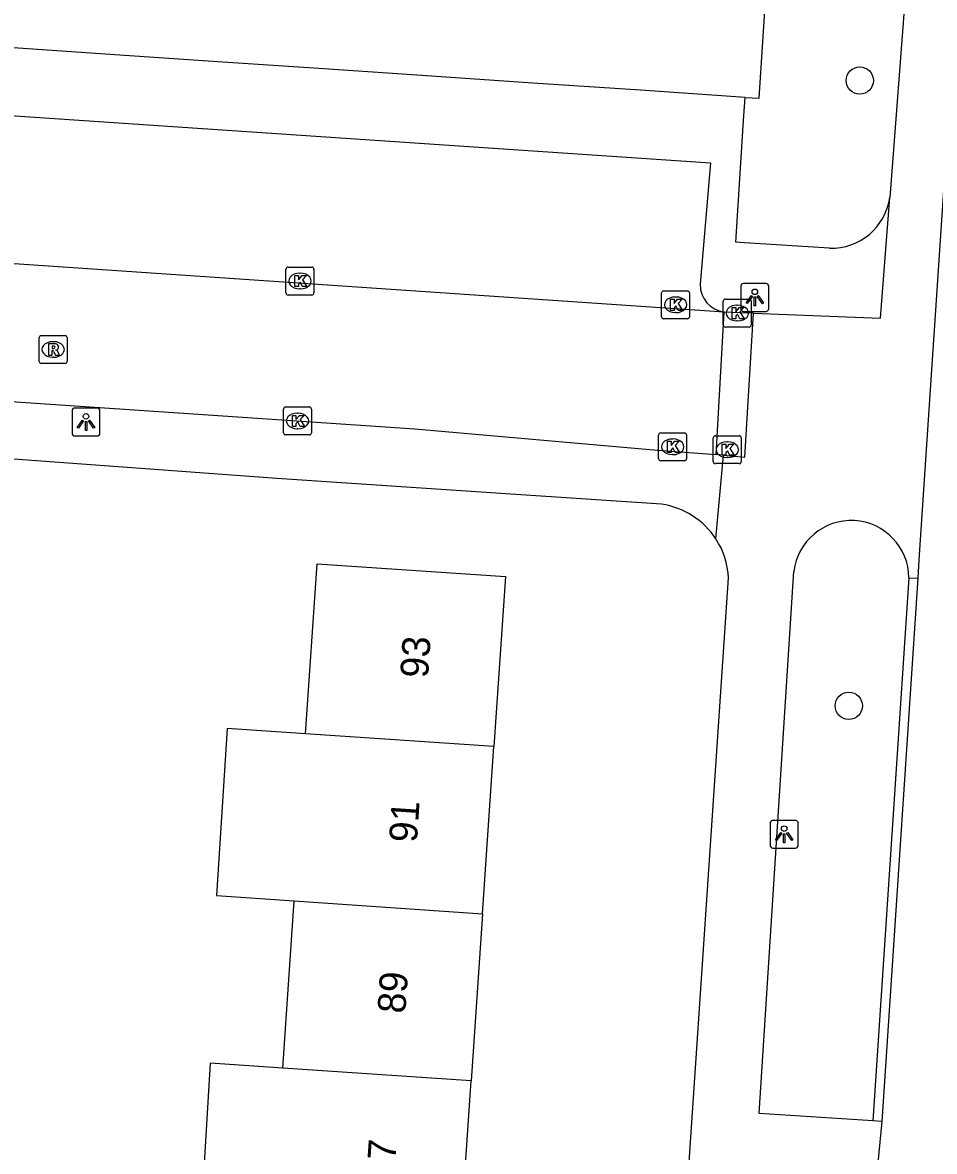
# Model space of a CAD drawing. Extents: x 161848 to 162726, y 385382 to 386521.
# Drawn here: x 162004.88 to 162037.53, y 386075.17 to 386115.63 of the extents above; entities that cross this region are included whole.
import ezdxf

# ---------------------------------------------------------------- set-up
doc = ezdxf.new("R2010")
doc.units = 0
for name, color, linetype in [('IMGEO_Boom', 7, 'Continuous'), ('IMGEO_Fietspad_gesloten', 7, 'Continuous'), ('IMGEO_Kolk', 7, 'Continuous'), ('IMGEO_Lichtpunt', 7, 'Continuous'), ('IMGEO_Pand', 7, 'Continuous'), ('IMGEO_Pand_nummerreeks', 7, 'Continuous'), ('IMGEO_Rijbaan_lokaal_open', 7, 'Continuous'), ('IMGEO_Rioolput', 7, 'Continuous'), ('IMGEO_Verkeerseiland_open', 7, 'Continuous'), ('IMGEO_Voetpad_open', 7, 'Continuous')]:
    doc.layers.add(name, color=color, linetype=linetype)

msp = doc.modelspace()

# ---------------------------------------------------------------- linework, layer by layer
at = {"layer": 'IMGEO_Boom'}
for centre in [(162034.857, 386113.55), (162034.464, 386091.142)]:
    msp.add_circle(centre, 0.489, dxfattribs=at)
at = {"layer": 'IMGEO_Fietspad_gesloten'}
for points in [[(162039.139, 386128.803), (162036.98, 386096.379), (162036.936, 386095.719)], [(162036.936, 386095.719), (162035.651, 386076.246)], [(162035.651, 386076.246), (162035.507, 386074.767)]]:
    msp.add_lwpolyline(points, dxfattribs=at)
at = {"layer": 'IMGEO_Kolk'}
for p, q in [((162014.31, 386105.94), (162014.31, 386106.792)), ((162014.385, 386106.866), (162015.237, 386106.866)), ((162014.798, 386106.646), (162014.823, 386106.646)), ((162015.311, 386106.792), (162015.311, 386105.94)), ((162015.237, 386105.866), (162014.385, 386105.866)), ((162014.821, 386106.086), (162014.796, 386106.086)), ((162027.762, 386105.089), (162027.762, 386105.941)), ((162027.837, 386106.015), (162028.689, 386106.015)), ((162028.25, 386105.795), (162028.275, 386105.795)), ((162028.763, 386105.941), (162028.763, 386105.089)), ((162029.972, 386104.792), (162029.972, 386105.644)), ((162030.047, 386105.718), (162030.899, 386105.718)), ((162030.46, 386105.498), (162030.485, 386105.498)), ((162030.973, 386105.644), (162030.973, 386104.792)), ((162028.689, 386105.015), (162027.837, 386105.015)), ((162028.273, 386105.235), (162028.248, 386105.235)), ((162030.483, 386104.938), (162030.458, 386104.938)), ((162030.899, 386104.718), (162030.047, 386104.718)), ((162014.222, 386100.927), (162014.222, 386101.779)), ((162014.297, 386101.853), (162015.149, 386101.853)), ((162015.223, 386101.779), (162015.223, 386100.927)), ((162014.71, 386101.633), (162014.735, 386101.633)), ((162014.733, 386101.073), (162014.708, 386101.073)), ((162027.731, 386100.926), (162028.583, 386100.926)), ((162015.149, 386100.853), (162014.297, 386100.853)), ((162027.656, 386100), (162027.656, 386100.852)), ((162028.144, 386100.706), (162028.169, 386100.706)), ((162028.657, 386100.852), (162028.657, 386100)), ((162029.614, 386099.896), (162029.614, 386100.748)), ((162029.689, 386100.822), (162030.541, 386100.822)), ((162030.102, 386100.602), (162030.127, 386100.602)), ((162030.615, 386100.748), (162030.615, 386099.896)), ((162028.167, 386100.146), (162028.142, 386100.146)), ((162028.583, 386099.926), (162027.731, 386099.926)), ((162030.541, 386099.822), (162029.689, 386099.822)), ((162030.125, 386100.042), (162030.1, 386100.042))]:
    msp.add_line(p, q, dxfattribs=at)
for points in [[(162014.31, 386105.94), (162014.31, 386106.792)], [(162014.385, 386106.866), (162015.237, 386106.866)], [(162014.631, 386106.566), (162014.754, 386106.566), (162014.754, 386106.415), (162014.884, 386106.566), (162015.048, 386106.566), (162014.902, 386106.415), (162015.055, 386106.166), (162014.903, 386106.166), (162014.818, 386106.33), (162014.754, 386106.263), (162014.754, 386106.166), (162014.631, 386106.166), (162014.631, 386106.566)], [(162015.311, 386106.792), (162015.311, 386105.94)], [(162015.237, 386105.866), (162014.385, 386105.866)], [(162027.762, 386105.089), (162027.762, 386105.941)], [(162027.837, 386106.015), (162028.689, 386106.015)], [(162028.763, 386105.941), (162028.763, 386105.089)], [(162028.083, 386105.715), (162028.206, 386105.715), (162028.206, 386105.564), (162028.336, 386105.715), (162028.5, 386105.715), (162028.354, 386105.564), (162028.507, 386105.315), (162028.355, 386105.315), (162028.27, 386105.479), (162028.206, 386105.412), (162028.206, 386105.315), (162028.083, 386105.315), (162028.083, 386105.715)], [(162029.972, 386104.792), (162029.972, 386105.644)], [(162030.047, 386105.718), (162030.899, 386105.718)], [(162030.293, 386105.418), (162030.416, 386105.418), (162030.416, 386105.267), (162030.546, 386105.418), (162030.71, 386105.418), (162030.564, 386105.267), (162030.717, 386105.018), (162030.565, 386105.018), (162030.48, 386105.182), (162030.416, 386105.115), (162030.416, 386105.018), (162030.293, 386105.018), (162030.293, 386105.418)], [(162030.973, 386105.644), (162030.973, 386104.792)], [(162028.689, 386105.015), (162027.837, 386105.015)], [(162030.899, 386104.718), (162030.047, 386104.718)], [(162014.222, 386100.927), (162014.222, 386101.779)], [(162014.297, 386101.853), (162015.149, 386101.853)], [(162015.223, 386101.779), (162015.223, 386100.927)], [(162014.543, 386101.553), (162014.666, 386101.553), (162014.666, 386101.402), (162014.796, 386101.553), (162014.96, 386101.553), (162014.814, 386101.402), (162014.967, 386101.153), (162014.815, 386101.153), (162014.73, 386101.317), (162014.666, 386101.25), (162014.666, 386101.153), (162014.543, 386101.153), (162014.543, 386101.553)], [(162027.731, 386100.926), (162028.583, 386100.926)], [(162015.149, 386100.853), (162014.297, 386100.853)], [(162027.656, 386100), (162027.656, 386100.852)], [(162027.977, 386100.626), (162028.1, 386100.626), (162028.1, 386100.475), (162028.23, 386100.626), (162028.394, 386100.626), (162028.248, 386100.475), (162028.401, 386100.226), (162028.249, 386100.226), (162028.164, 386100.39), (162028.1, 386100.323), (162028.1, 386100.226), (162027.977, 386100.226), (162027.977, 386100.626)], [(162028.657, 386100.852), (162028.657, 386100)], [(162029.614, 386099.896), (162029.614, 386100.748)], [(162029.689, 386100.822), (162030.541, 386100.822)], [(162029.935, 386100.522), (162030.058, 386100.522), (162030.058, 386100.371), (162030.188, 386100.522), (162030.352, 386100.522), (162030.206, 386100.371), (162030.359, 386100.122), (162030.207, 386100.122), (162030.122, 386100.286), (162030.058, 386100.219), (162030.058, 386100.122), (162029.935, 386100.122), (162029.935, 386100.522)], [(162030.615, 386100.748), (162030.615, 386099.896)], [(162028.583, 386099.926), (162027.731, 386099.926)], [(162030.541, 386099.822), (162029.689, 386099.822)]]:
    msp.add_lwpolyline(points, dxfattribs=at)
for centre, start, end in [((162014.387, 386106.79), 91.552, 178.448), ((162014.387, 386106.79), 91.552, 178.448), ((162015.235, 386106.79), 1.552, 88.448), ((162015.235, 386106.79), 1.552, 88.448), ((162014.387, 386105.942), 181.552, 268.448), ((162014.387, 386105.942), 181.552, 268.448), ((162015.235, 386105.942), 271.552, 358.448), ((162015.235, 386105.942), 271.552, 358.448), ((162027.839, 386105.939), 91.552, 178.448), ((162027.839, 386105.939), 91.552, 178.448), ((162028.687, 386105.939), 1.552, 88.448), ((162028.687, 386105.939), 1.552, 88.448), ((162030.049, 386105.642), 91.552, 178.448), ((162030.049, 386105.642), 91.552, 178.448), ((162030.897, 386105.642), 1.552, 88.448), ((162030.897, 386105.642), 1.552, 88.448), ((162027.839, 386105.091), 181.552, 268.448), ((162027.839, 386105.091), 181.552, 268.448), ((162028.687, 386105.091), 271.552, 358.448), ((162028.687, 386105.091), 271.552, 358.448), ((162030.049, 386104.794), 181.552, 268.448), ((162030.049, 386104.794), 181.552, 268.448), ((162030.897, 386104.794), 271.552, 358.448), ((162030.897, 386104.794), 271.552, 358.448), ((162014.299, 386101.777), 91.552, 178.448), ((162014.299, 386101.777), 91.552, 178.448), ((162015.147, 386101.777), 1.552, 88.448), ((162015.147, 386101.777), 1.552, 88.448), ((162014.299, 386100.929), 181.552, 268.448), ((162014.299, 386100.929), 181.552, 268.448), ((162015.147, 386100.929), 271.552, 358.448), ((162015.147, 386100.929), 271.552, 358.448), ((162027.733, 386100.85), 91.552, 178.448), ((162027.733, 386100.85), 91.552, 178.448), ((162028.581, 386100.85), 1.552, 88.448), ((162028.581, 386100.85), 1.552, 88.448), ((162029.691, 386100.746), 91.552, 178.448), ((162029.691, 386100.746), 91.552, 178.448), ((162030.539, 386100.746), 1.552, 88.448), ((162030.539, 386100.746), 1.552, 88.448), ((162027.733, 386100.002), 181.552, 268.448), ((162027.733, 386100.002), 181.552, 268.448), ((162028.581, 386100.002), 271.552, 358.448), ((162028.581, 386100.002), 271.552, 358.448), ((162029.691, 386099.898), 181.552, 268.448), ((162029.691, 386099.898), 181.552, 268.448), ((162030.539, 386099.898), 271.552, 358.448), ((162030.539, 386099.898), 271.552, 358.448)]:
    msp.add_arc(centre, 0.0765, start, end, dxfattribs=at)
for centre, major_axis, ratio, start_param, end_param in [((162014.797, 386106.366), (-0.387, 0.002), 0.722429, 4.712389, 7.853982), ((162014.822, 386106.366), (-0.39, 0.002), 0.717154, 1.570796, 4.712389), ((162028.249, 386105.515), (-0.387, 0.002), 0.722429, 4.712389, 7.853982), ((162028.274, 386105.515), (-0.39, 0.002), 0.717154, 1.570796, 4.712389), ((162030.459, 386105.218), (-0.387, 0.002), 0.722429, 4.712389, 7.853982), ((162030.484, 386105.218), (-0.39, 0.002), 0.717154, 1.570796, 4.712389), ((162014.709, 386101.353), (-0.387, 0.002), 0.722429, 4.712389, 7.853982), ((162014.734, 386101.353), (-0.39, 0.002), 0.717154, 1.570796, 4.712389), ((162028.143, 386100.426), (-0.387, 0.002), 0.722429, 4.712389, 7.853982), ((162028.168, 386100.426), (-0.39, 0.002), 0.717154, 1.570796, 4.712389), ((162030.101, 386100.322), (-0.387, 0.002), 0.722429, 4.712389, 7.853982), ((162030.126, 386100.322), (-0.39, 0.002), 0.717154, 1.570796, 4.712389)]:
    msp.add_ellipse(centre, major_axis=major_axis, ratio=ratio, start_param=start_param, end_param=end_param, dxfattribs=at)
at = {"layer": 'IMGEO_Lichtpunt'}
for p, q in [((162030.602, 386106.182), (162030.602, 386105.375)), ((162030.602, 386106.182), (162030.602, 386105.375)), ((162031.504, 386106.277), (162030.696, 386106.277)), ((162031.504, 386106.277), (162030.696, 386106.277)), ((162031.598, 386105.375), (162031.598, 386106.182)), ((162031.598, 386105.375), (162031.598, 386106.182)), ((162030.696, 386105.281), (162031.504, 386105.281)), ((162030.696, 386105.281), (162031.504, 386105.281)), ((162006.649, 386101.719), (162006.649, 386100.912)), ((162006.649, 386101.719), (162006.649, 386100.912)), ((162007.551, 386101.814), (162006.743, 386101.814)), ((162007.551, 386101.814), (162006.743, 386101.814)), ((162007.645, 386100.912), (162007.645, 386101.719)), ((162007.645, 386100.912), (162007.645, 386101.719)), ((162006.743, 386100.818), (162007.551, 386100.818)), ((162006.743, 386100.818), (162007.551, 386100.818)), ((162031.653, 386086.944), (162031.653, 386086.137)), ((162031.653, 386086.944), (162031.653, 386086.137)), ((162032.555, 386087.039), (162031.747, 386087.039)), ((162032.555, 386087.039), (162031.747, 386087.039)), ((162032.649, 386086.137), (162032.649, 386086.944)), ((162032.649, 386086.137), (162032.649, 386086.944)), ((162031.747, 386086.043), (162032.555, 386086.043)), ((162031.747, 386086.043), (162032.555, 386086.043))]:
    msp.add_line(p, q, dxfattribs=at)
for points in [[(162030.976, 386105.846), (162031.015, 386105.818), (162030.827, 386105.556), (162030.789, 386105.583), (162030.976, 386105.846)], [(162031.078, 386105.798), (162031.125, 386105.798), (162031.125, 386105.476), (162031.078, 386105.476), (162031.078, 386105.798)], [(162031.188, 386105.818), (162031.226, 386105.845), (162031.413, 386105.583), (162031.374, 386105.555), (162031.188, 386105.818)], [(162007.023, 386101.383), (162007.062, 386101.355), (162006.874, 386101.093), (162006.836, 386101.12), (162007.023, 386101.383)], [(162007.125, 386101.335), (162007.172, 386101.335), (162007.172, 386101.013), (162007.125, 386101.013), (162007.125, 386101.335)], [(162007.235, 386101.355), (162007.273, 386101.382), (162007.46, 386101.12), (162007.421, 386101.092), (162007.235, 386101.355)], [(162032.027, 386086.608), (162032.066, 386086.58), (162031.878, 386086.318), (162031.84, 386086.345), (162032.027, 386086.608)], [(162032.129, 386086.56), (162032.176, 386086.56), (162032.176, 386086.238), (162032.129, 386086.238), (162032.129, 386086.56)], [(162032.239, 386086.58), (162032.277, 386086.607), (162032.464, 386086.345), (162032.425, 386086.317), (162032.239, 386086.58)]]:
    msp.add_lwpolyline(points, dxfattribs=at)
for centre in [(162031.101, 386105.98), (162007.148, 386101.517), (162032.152, 386086.742)]:
    msp.add_circle(centre, 0.0994, dxfattribs=at)
for centre, start, end in [((162030.696, 386106.182), 90, 180), ((162030.696, 386106.182), 90, 180), ((162031.504, 386106.182), 0, 90), ((162031.504, 386106.182), 0, 90), ((162030.696, 386105.375), 180, 270), ((162030.696, 386105.375), 180, 270), ((162031.504, 386105.375), 270, 0), ((162031.504, 386105.375), 270, 360), ((162006.743, 386101.719), 90, 180), ((162006.743, 386101.719), 90, 180), ((162007.551, 386101.719), 0, 90), ((162007.551, 386101.719), 0, 90), ((162006.743, 386100.912), 180, 270), ((162006.743, 386100.912), 180, 270), ((162007.551, 386100.912), 270, 0), ((162007.551, 386100.912), 270, 360), ((162031.747, 386086.944), 90, 180), ((162031.747, 386086.944), 90, 180), ((162032.555, 386086.944), 0, 90), ((162032.555, 386086.944), 0, 90), ((162031.747, 386086.137), 180, 270), ((162031.747, 386086.137), 180, 270), ((162032.555, 386086.137), 270, 0), ((162032.555, 386086.137), 270, 360)]:
    msp.add_arc(centre, 0.0946, start, end, dxfattribs=at)
at = {"layer": 'IMGEO_Pand'}
for points in [[(162030.755, 386112.949), (162031.256, 386112.916), (162031.994, 386124.319)], [(162030.755, 386112.949), (162030.585, 386112.961), (162027.008, 386113.203), (162023.147, 386113.464), (162019.52, 386113.709), (162015.667, 386113.969), (162012.046, 386114.213), (162008.175, 386114.475), (162004.553, 386114.719), (162000, 386115.026), (161997.583, 386115.189), (161993.961, 386115.433), (161990.099, 386115.693), (161986.487, 386115.937), (161982.617, 386116.198), (161978.995, 386116.442), (161978.353, 386116.485)], [(162015.012, 386090.143), (162015.424, 386096.235), (162022.168, 386095.78), (162021.756, 386089.685)], [(162015.012, 386090.143), (162012.205, 386090.334), (162011.825, 386084.349), (162014.607, 386084.151)], [(162021.756, 386089.685), (162015.012, 386090.143)], [(162021.351, 386083.693), (162021.756, 386089.685)], [(162014.202, 386078.16), (162014.607, 386084.151)], [(162014.607, 386084.151), (162021.351, 386083.693)], [(162021.351, 386083.693), (162020.945, 386077.702)], [(162014.202, 386078.16), (162011.599, 386078.337), (162011.235, 386072.347), (162013.796, 386072.169)], [(162020.945, 386077.702), (162014.202, 386078.16)], [(162020.54, 386071.711), (162020.945, 386077.702)]]:
    msp.add_lwpolyline(points, dxfattribs=at)
at = {"layer": 'IMGEO_Rijbaan_lokaal_open'}
for points in [[(162030.007, 386105.256), (162000, 386107.296), (161976.969, 386108.883)], [(162029.718, 386100.147), (162030.007, 386105.256)], [(162004.283, 386102.057), (162018.924, 386101.071), (162027.612, 386100.311), (162029.718, 386100.147)]]:
    msp.add_lwpolyline(points, dxfattribs=at)
at = {"layer": 'IMGEO_Rioolput'}
for p, q in [((162005.47, 386103.488), (162005.47, 386104.34)), ((162005.545, 386104.414), (162006.397, 386104.414)), ((162005.958, 386104.194), (162005.983, 386104.194)), ((162006.471, 386104.34), (162006.471, 386103.488)), ((162006.397, 386103.414), (162005.545, 386103.414)), ((162005.981, 386103.634), (162005.956, 386103.634))]:
    msp.add_line(p, q, dxfattribs=at)
for points in [[(162005.47, 386103.488), (162005.47, 386104.34)], [(162005.545, 386104.414), (162006.397, 386104.414)], [(162006.059, 386104.112), (162005.807, 386104.114), (162005.807, 386103.714)], [(162006.471, 386104.34), (162006.471, 386103.488)], [(162005.807, 386103.714), (162005.931, 386103.714), (162005.931, 386103.876), (162005.942, 386103.876)], [(162005.985, 386104.033), (162005.931, 386104.033), (162005.931, 386103.952)], [(162005.931, 386103.952), (162005.983, 386103.952)], [(162005.989, 386103.847), (162006.06, 386103.714), (162006.2, 386103.714), (162006.135, 386103.84)], [(162006.397, 386103.414), (162005.545, 386103.414)]]:
    msp.add_lwpolyline(points, dxfattribs=at)
for centre, radius, start, end in [((162005.547, 386104.338), 0.0765, 91.552, 178.448), ((162005.547, 386104.338), 0.0765, 91.552, 178.448), ((162006.058, 386104.002), 0.109, 350.3612, 89.416), ((162006.395, 386104.338), 0.0765, 1.552, 88.448), ((162006.395, 386104.338), 0.0765, 1.552, 88.448), ((162005.941, 386103.823), 0.0533, 26.0293, 88.6989), ((162005.967, 386104.141), 0.19, 274.7715, 282.9687), ((162005.991, 386103.937), 0.0964, 77.0061, 93.1865), ((162006.005, 386103.994), 0.0378, 276.6634, 79.6772), ((162006.056, 386104.002), 0.112, 277.5842, 350.9817), ((162006.04, 386103.787), 0.108, 29.5134, 73.7905), ((162005.547, 386103.49), 0.0765, 181.552, 268.448), ((162005.547, 386103.49), 0.0765, 181.552, 268.448), ((162006.395, 386103.49), 0.0765, 271.552, 358.448), ((162006.395, 386103.49), 0.0765, 271.552, 358.448)]:
    msp.add_arc(centre, radius, start, end, dxfattribs=at)
for centre, major_axis, ratio, start_param, end_param in [((162005.957, 386103.914), (-0.387, 0.002), 0.722429, 4.712389, 7.853982), ((162005.982, 386103.914), (-0.39, 0.002), 0.717154, 1.570796, 4.712389)]:
    msp.add_ellipse(centre, major_axis=major_axis, ratio=ratio, start_param=start_param, end_param=end_param, dxfattribs=at)
at = {"layer": 'IMGEO_Verkeerseiland_open'}
msp.add_lwpolyline([(162036.619, 386095.735), (162035.332, 386076.266)], dxfattribs=at)
at = {"layer": 'IMGEO_Voetpad_open'}
for points in [[(162031.994, 386124.319), (162032.061, 386125.057), (162036.966, 386124.912), (162037.014, 386123.471), (162035.931, 386109.364)], [(161978.041, 386109.845), (161978.32, 386114.06), (162000, 386112.597), (162029.509, 386110.607), (162029.144, 386106.251)], [(162033.771, 386107.54), (162030.729, 386107.739), (162030.415, 386107.76), (162030.689, 386111.935), (162030.712, 386112.295), (162030.755, 386112.949)], [(162031.05, 386105.21), (162035.603, 386105.04), (162035.931, 386109.364)], [(162029.982, 386100.123), (162030.742, 386100.055), (162031.05, 386105.21)], [(162031.05, 386105.21), (162030.548, 386105.232), (162030.007, 386105.256)], [(162027.761, 386098.365), (162022.367, 386098.723), (162013.986, 386099.29), (162001.3, 386100.216)], [(162029.708, 386097.124), (162029.982, 386100.123)], [(162029.982, 386100.123), (162029.718, 386100.147)], [(162025.095, 386020.494), (162030.157, 386095.724)], [(162035.332, 386076.266), (162031.262, 386076.529), (162032.501, 386095.96)], [(162036.619, 386095.735), (162036.936, 386095.719)], [(162035.651, 386076.246), (162035.332, 386076.266)]]:
    msp.add_lwpolyline(points, dxfattribs=at)
for centre, radius, start, end in [((162033.839, 386109.651), 2.112, 268.16, 352.1984), ((162030.125, 386106.23), 0.981, 178.7902, 263.0824), ((162027.37, 386095.604), 2.789, 33.0328, 81.941), ((162034.553, 386095.717), 2.066, 0.5024, 173.2428), ((162027.359, 386095.599), 2.801, 2.5651, 32.9985)]:
    msp.add_arc(centre, radius, start, end, dxfattribs=at)

# ---------------------------------------------------------------- texts
at = {"layer": 'IMGEO_Pand_nummerreeks'}
for s, rotation, p in [('93', 86.131, (162019.394, 386092.12)), ('91', 86.1327, (162018.996, 386086.223)), ('89', 86.131, (162018.581, 386080.099)), ('87', 86.1327, (162018.175, 386074.088))]:
    msp.add_text(s, height=1, rotation=rotation, dxfattribs=at).set_placement(p)

doc.saveas('drawing.dxf')
